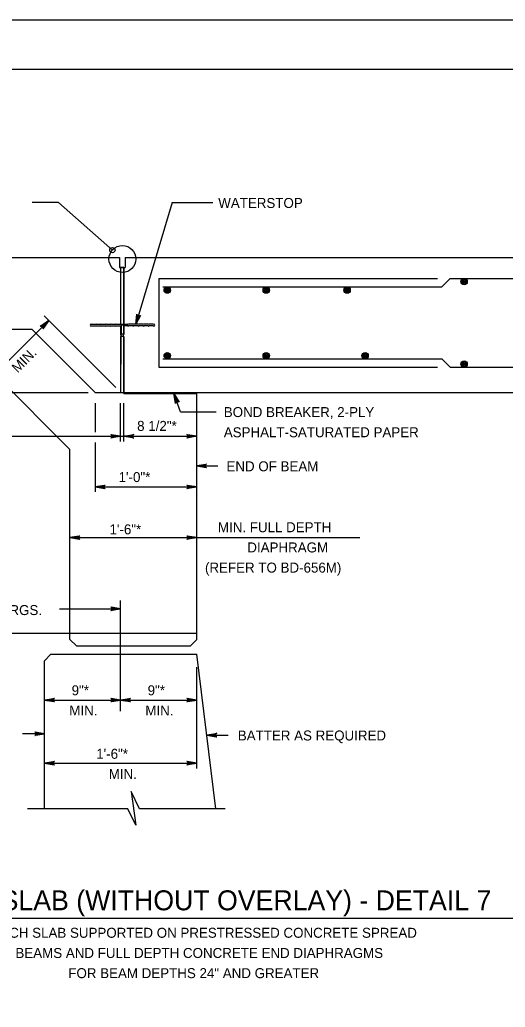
# Model space of a CAD drawing. Extents: x 636530 to 644067, y 294168 to 299122.
# Drawn here: x 642549.3 to 642695.3, y 297435.5 to 297732.5 of the extents above; entities that cross this region are included whole.
import ezdxf

# ---------------------------------------------------------------- set-up
doc = ezdxf.new("R2010")
doc.units = 0
doc.layers.add('1', color=7, linetype='Continuous')
doc.layers.add('PLT-BNDY', color=7, linetype='Continuous')

msp = doc.modelspace()

# ---------------------------------------------------------------- linework, layer by layer
at = {"layer": '1'}
for p, q in [((643196.78, 297717.48), (642410.78, 297717.48)), ((642560.95, 297677.55), (642553.08, 297677.55)), ((642560.95, 297677.55), (642577.19, 297663.19)), ((642595.21, 297677.55), (642584.26, 297640.87)), ((642595.21, 297677.55), (642607.37, 297677.55)), ((642476.67, 297661), (642579.31, 297661)), ((642579.31, 297661), (642579.31, 297657.95)), ((642581.03, 297661), (642729.32, 297661)), ((642581.03, 297661), (642581.03, 297657.95)), ((642579.31, 297657.95), (642581.03, 297657.95)), ((642579.69, 297657.95), (642579.69, 297640.87)), ((642580.65, 297657.95), (642580.65, 297640.87)), ((642591.16, 297654.65), (642591.16, 297627.98)), ((642591.16, 297654.65), (642674.98, 297654.65)), ((642676.25, 297652.11), (642678.79, 297654.65)), ((642678.79, 297654.65), (642729.32, 297654.65)), ((642592.38, 297652.11), (642676.25, 297652.11)), ((642558.04, 297642.01), (642541.87, 297625.85)), ((642578.21, 297621.84), (642556.65, 297643.4)), ((642564.45, 297603.27), (642527.05, 297640.67)), ((642528.31, 297639.41), (642553.02, 297639.41)), ((642572.07, 297620.36), (642553.02, 297639.41)), ((642570.74, 297641.02), (642570.51, 297640.62)), ((642570.51, 297640.62), (642570.74, 297640.22)), ((642570.74, 297641.02), (642570.82, 297640.87)), ((642570.82, 297640.37), (642570.74, 297640.22)), ((642570.82, 297640.87), (642572.18, 297640.87)), ((642570.82, 297640.37), (642572.18, 297640.37)), ((642572.26, 297641.02), (642572.18, 297640.87)), ((642572.18, 297640.37), (642572.26, 297640.22)), ((642572.26, 297641.02), (642572.35, 297640.87)), ((642572.35, 297640.37), (642572.26, 297640.22)), ((642572.35, 297640.87), (642573.7, 297640.87)), ((642572.35, 297640.37), (642573.7, 297640.37)), ((642573.79, 297641.02), (642573.7, 297640.87)), ((642573.7, 297640.37), (642573.79, 297640.22)), ((642573.79, 297641.02), (642573.87, 297640.87)), ((642573.87, 297640.37), (642573.79, 297640.22)), ((642573.87, 297640.87), (642575.23, 297640.87)), ((642573.87, 297640.37), (642575.23, 297640.37)), ((642575.31, 297641.02), (642575.23, 297640.87)), ((642575.23, 297640.37), (642575.31, 297640.22)), ((642575.31, 297641.02), (642575.39, 297640.87)), ((642575.39, 297640.37), (642575.31, 297640.22)), ((642575.39, 297640.87), (642576.75, 297640.87)), ((642575.39, 297640.37), (642576.75, 297640.37)), ((642576.83, 297641.02), (642576.75, 297640.87)), ((642576.75, 297640.37), (642576.83, 297640.22)), ((642576.83, 297641.02), (642576.92, 297640.87)), ((642576.92, 297640.37), (642576.83, 297640.22)), ((642576.92, 297640.87), (642578.27, 297640.87)), ((642576.92, 297640.37), (642578.27, 297640.37)), ((642578.36, 297641.02), (642578.27, 297640.87)), ((642578.27, 297640.37), (642578.36, 297640.22)), ((642578.36, 297641.02), (642578.44, 297640.87)), ((642578.44, 297640.37), (642578.36, 297640.22)), ((642578.44, 297640.87), (642581.89, 297640.87)), ((642578.44, 297640.37), (642579.69, 297640.37)), ((642579.69, 297640.37), (642579.69, 297637.96)), ((642579.84, 297640.67), (642580.5, 297640.67)), ((642579.84, 297640.67), (642579.84, 297637.96)), ((642580.5, 297640.67), (642580.5, 297637.96)), ((642580.65, 297640.37), (642580.65, 297637.96)), ((642581.89, 297640.37), (642580.65, 297640.37)), ((642581.97, 297641.02), (642581.89, 297640.87)), ((642581.89, 297640.37), (642581.97, 297640.22)), ((642581.97, 297641.02), (642582.06, 297640.87)), ((642582.06, 297640.37), (642581.97, 297640.22)), ((642583.41, 297640.87), (642582.06, 297640.87)), ((642583.41, 297640.37), (642582.06, 297640.37)), ((642583.5, 297641.02), (642583.41, 297640.87)), ((642583.41, 297640.37), (642583.5, 297640.22)), ((642583.5, 297641.02), (642583.58, 297640.87)), ((642583.58, 297640.37), (642583.5, 297640.22)), ((642584.94, 297640.87), (642583.58, 297640.87)), ((642584.94, 297640.37), (642583.58, 297640.37)), ((642585.02, 297641.02), (642584.94, 297640.87)), ((642584.94, 297640.37), (642585.02, 297640.22)), ((642585.02, 297641.02), (642585.11, 297640.87)), ((642585.11, 297640.37), (642585.02, 297640.22)), ((642586.46, 297640.87), (642585.11, 297640.87)), ((642586.46, 297640.37), (642585.11, 297640.37)), ((642586.55, 297641.02), (642586.46, 297640.87)), ((642586.46, 297640.37), (642586.55, 297640.22)), ((642586.55, 297641.02), (642586.63, 297640.87)), ((642586.63, 297640.37), (642586.55, 297640.22)), ((642587.99, 297640.87), (642586.63, 297640.87)), ((642587.99, 297640.37), (642586.63, 297640.37)), ((642588.07, 297641.02), (642587.99, 297640.87)), ((642587.99, 297640.37), (642588.07, 297640.22)), ((642588.07, 297641.02), (642588.15, 297640.87)), ((642588.15, 297640.37), (642588.07, 297640.22)), ((642589.51, 297640.87), (642588.15, 297640.87)), ((642589.51, 297640.37), (642588.15, 297640.37)), ((642589.59, 297641.02), (642589.51, 297640.87)), ((642589.51, 297640.37), (642589.59, 297640.22)), ((642589.59, 297641.02), (642589.82, 297640.62)), ((642589.82, 297640.62), (642589.59, 297640.22)), ((642579.7, 297637.25), (642579.69, 297620.36)), ((642580.5, 297637.96), (642579.84, 297637.96)), ((642580.65, 297637.25), (642580.65, 297620.36)), ((642592.38, 297630.52), (642676.25, 297630.52)), ((642676.25, 297630.52), (642678.79, 297627.98)), ((642591.16, 297627.98), (642674.98, 297627.98)), ((642678.79, 297627.98), (642729.32, 297627.98)), ((642542.03, 297620.36), (642569.96, 297620.36)), ((642572.07, 297620.36), (642579.69, 297620.36)), ((642579.69, 297620.36), (642729.32, 297620.36)), ((642579.69, 297620.36), (642602.55, 297620.36)), ((642580.65, 297620.05), (642580.65, 297620.36)), ((642580.65, 297620.05), (642580.65, 297620.36)), ((642580.65, 297620.05), (642580.65, 297620.36)), ((642580.65, 297620.05), (642602.55, 297620.05)), ((642597.68, 297614.52), (642595.71, 297620.05)), ((642602.55, 297546.06), (642602.55, 297620.05)), ((642572.07, 297617.15), (642572.07, 297608.46)), ((642579.69, 297605.68), (642579.69, 297617.15)), ((642580.65, 297605.68), (642580.65, 297617.15)), ((642597.68, 297614.52), (642608.39, 297614.52)), ((642501.2, 297607.19), (642602.55, 297607.19)), ((642564.45, 297546.06), (642564.45, 297603.27)), ((642572.07, 297605.38), (642572.07, 297590.51)), ((642602.55, 297598.29), (642608.95, 297598.29)), ((642572.07, 297591.95), (642602.55, 297591.95)), ((642564.45, 297576.71), (642651.63, 297576.71)), ((642579.69, 297524.53), (642579.69, 297557.8)), ((642561.3, 297555.29), (642579.69, 297555.29)), ((642476.67, 297547.97), (642564.45, 297547.97)), ((642564.45, 297547.97), (642602.55, 297547.97)), ((642564.45, 297546.06), (642566.36, 297544.16)), ((642566.36, 297544.16), (642600.65, 297544.16)), ((642600.65, 297544.16), (642602.55, 297546.06)), ((642556.83, 297539.71), (642558.74, 297541.62)), ((642558.74, 297541.62), (642602.55, 297541.62)), ((642608.36, 297495.2), (642602.55, 297541.62)), ((642556.83, 297495.2), (642556.83, 297539.71)), ((642602.55, 297507.33), (642602.55, 297537.78)), ((642556.83, 297527.88), (642579.69, 297527.88)), ((642579.69, 297527.88), (642602.55, 297527.88)), ((642556.83, 297517.72), (642550.12, 297517.72)), ((642605.59, 297517.33), (642611.99, 297517.33)), ((642556.83, 297508.88), (642602.55, 297508.88)), ((642581.88, 297495.2), (642551.7, 297495.2)), ((642611.07, 297495.2), (642585.4, 297495.2)), ((642466.53, 297462.22), (642758.56, 297462.22))]:
    msp.add_line(p, q, dxfattribs=at)
for points in [[(642579.69, 297640.87), (642580.65, 297640.87), (642580.65, 297657.95), (642579.69, 297657.95)], [(642579.69, 297620.36), (642580.65, 297620.36), (642580.65, 297637.25), (642579.69, 297637.25)]]:
    msp.add_lwpolyline(points, close=True, dxfattribs=at)
for points in [[(642558.04, 297642.01), (642556.32, 297639.51), (642556.35, 297639.65), (642556.37, 297639.78), (642556.34, 297639.9), (642556.32, 297640.01), (642556.26, 297640.09), (642556.2, 297640.17), (642556.12, 297640.23), (642556.03, 297640.29), (642555.92, 297640.32), (642555.81, 297640.35), (642555.67, 297640.32), (642555.53, 297640.3), (642558.04, 297642.01), (642555.67, 297640.32), (642555.81, 297640.35), (642558.04, 297642.01), (642555.92, 297640.32), (642556.03, 297640.29), (642558.04, 297642.01), (642556.12, 297640.23), (642556.2, 297640.17), (642558.04, 297642.01), (642556.26, 297640.09), (642556.32, 297640.01), (642558.04, 297642.01), (642556.34, 297639.9), (642556.37, 297639.78), (642558.04, 297642.01), (642556.35, 297639.65)], [(642584.26, 297640.87), (642584.58, 297643.89), (642584.62, 297643.76), (642584.66, 297643.63), (642584.74, 297643.54), (642584.82, 297643.46), (642584.91, 297643.41), (642585, 297643.37), (642585.1, 297643.35), (642585.21, 297643.34), (642585.32, 297643.37), (642585.43, 297643.4), (642585.54, 297643.49), (642585.65, 297643.57), (642584.26, 297640.87), (642585.54, 297643.49), (642585.43, 297643.4), (642584.26, 297640.87), (642585.32, 297643.37), (642585.21, 297643.34), (642584.26, 297640.87), (642585.1, 297643.35), (642585, 297643.37), (642584.26, 297640.87), (642584.91, 297643.41), (642584.82, 297643.46), (642584.26, 297640.87), (642584.74, 297643.54), (642584.66, 297643.63), (642584.26, 297640.87), (642584.62, 297643.76)], [(642595.71, 297620.05), (642597.24, 297617.43), (642597.01, 297617.59), (642596.78, 297617.64), (642596.58, 297617.6), (642596.41, 297617.5), (642596.26, 297617.32), (642596.18, 297617.05), (642595.71, 297620.05), (642596.26, 297617.32), (642596.41, 297617.5), (642595.71, 297620.05), (642596.58, 297617.6), (642596.78, 297617.64), (642595.71, 297620.05), (642597.01, 297617.59)], [(642579.69, 297607.19), (642576.71, 297606.63), (642576.83, 297606.71), (642576.94, 297606.79), (642577, 297606.89), (642577.06, 297606.99), (642577.08, 297607.09), (642577.09, 297607.19), (642577.08, 297607.29), (642577.06, 297607.39), (642577, 297607.49), (642576.94, 297607.59), (642576.83, 297607.67), (642576.71, 297607.75), (642579.69, 297607.19), (642576.83, 297607.67), (642576.94, 297607.59), (642579.69, 297607.19), (642577, 297607.49), (642577.06, 297607.39), (642579.69, 297607.19), (642577.08, 297607.29), (642577.09, 297607.19), (642579.69, 297607.19), (642577.08, 297607.09), (642577.06, 297606.99), (642579.69, 297607.19), (642577, 297606.89), (642576.94, 297606.79), (642579.69, 297607.19), (642576.83, 297606.71)], [(642580.65, 297607.19), (642583.63, 297607.75), (642583.4, 297607.59), (642583.28, 297607.39), (642583.25, 297607.19), (642583.28, 297606.99), (642583.4, 297606.79), (642583.63, 297606.63), (642580.65, 297607.19), (642583.4, 297606.79), (642583.28, 297606.99), (642580.65, 297607.19), (642583.25, 297607.19), (642583.28, 297607.39), (642580.65, 297607.19), (642583.4, 297607.59)], [(642602.55, 297607.19), (642599.57, 297606.63), (642599.8, 297606.79), (642599.92, 297606.99), (642599.95, 297607.19), (642599.92, 297607.39), (642599.8, 297607.59), (642599.57, 297607.75), (642602.55, 297607.19), (642599.8, 297607.59), (642599.92, 297607.39), (642602.55, 297607.19), (642599.95, 297607.19), (642599.92, 297606.99), (642602.55, 297607.19), (642599.8, 297606.79)], [(642602.55, 297598.29), (642605.54, 297598.85), (642605.42, 297598.77), (642605.31, 297598.69), (642605.25, 297598.59), (642605.19, 297598.49), (642605.17, 297598.39), (642605.15, 297598.29), (642605.17, 297598.19), (642605.19, 297598.09), (642605.25, 297597.99), (642605.31, 297597.89), (642605.42, 297597.81), (642605.54, 297597.73), (642602.55, 297598.29), (642605.42, 297597.81), (642605.31, 297597.89), (642602.55, 297598.29), (642605.25, 297597.99), (642605.19, 297598.09), (642602.55, 297598.29), (642605.17, 297598.19), (642605.15, 297598.29), (642602.55, 297598.29), (642605.17, 297598.39), (642605.19, 297598.49), (642602.55, 297598.29), (642605.25, 297598.59), (642605.31, 297598.69), (642602.55, 297598.29), (642605.42, 297598.77)], [(642572.07, 297591.95), (642575.06, 297592.51), (642574.94, 297592.43), (642574.83, 297592.35), (642574.77, 297592.25), (642574.71, 297592.15), (642574.69, 297592.05), (642574.67, 297591.95), (642574.69, 297591.85), (642574.71, 297591.75), (642574.77, 297591.65), (642574.83, 297591.55), (642574.94, 297591.47), (642575.06, 297591.39), (642572.07, 297591.95), (642574.94, 297591.47), (642574.83, 297591.55), (642572.07, 297591.95), (642574.77, 297591.65), (642574.71, 297591.75), (642572.07, 297591.95), (642574.69, 297591.85), (642574.67, 297591.95), (642572.07, 297591.95), (642574.69, 297592.05), (642574.71, 297592.15), (642572.07, 297591.95), (642574.77, 297592.25), (642574.83, 297592.35), (642572.07, 297591.95), (642574.94, 297592.43)], [(642602.55, 297591.95), (642599.57, 297591.39), (642599.69, 297591.47), (642599.8, 297591.55), (642599.86, 297591.65), (642599.92, 297591.75), (642599.94, 297591.85), (642599.95, 297591.95), (642599.94, 297592.05), (642599.92, 297592.15), (642599.86, 297592.25), (642599.8, 297592.35), (642599.69, 297592.43), (642599.57, 297592.51), (642602.55, 297591.95), (642599.69, 297592.43), (642599.8, 297592.35), (642602.55, 297591.95), (642599.86, 297592.25), (642599.92, 297592.15), (642602.55, 297591.95), (642599.94, 297592.05), (642599.95, 297591.95), (642602.55, 297591.95), (642599.94, 297591.85), (642599.92, 297591.75), (642602.55, 297591.95), (642599.86, 297591.65), (642599.8, 297591.55), (642602.55, 297591.95), (642599.69, 297591.47)], [(642564.45, 297576.71), (642567.44, 297577.27), (642567.32, 297577.19), (642567.21, 297577.11), (642567.15, 297577.01), (642567.09, 297576.91), (642567.07, 297576.81), (642567.05, 297576.71), (642567.07, 297576.61), (642567.09, 297576.51), (642567.15, 297576.41), (642567.21, 297576.31), (642567.32, 297576.23), (642567.44, 297576.15), (642564.45, 297576.71), (642567.32, 297576.23), (642567.21, 297576.31), (642564.45, 297576.71), (642567.15, 297576.41), (642567.09, 297576.51), (642564.45, 297576.71), (642567.07, 297576.61), (642567.05, 297576.71), (642564.45, 297576.71), (642567.07, 297576.81), (642567.09, 297576.91), (642564.45, 297576.71), (642567.15, 297577.01), (642567.21, 297577.11), (642564.45, 297576.71), (642567.32, 297577.19)], [(642602.55, 297576.71), (642599.57, 297576.15), (642599.69, 297576.23), (642599.8, 297576.31), (642599.86, 297576.41), (642599.92, 297576.51), (642599.94, 297576.61), (642599.95, 297576.71), (642599.94, 297576.81), (642599.92, 297576.91), (642599.86, 297577.01), (642599.8, 297577.11), (642599.69, 297577.19), (642599.57, 297577.27), (642602.55, 297576.71), (642599.69, 297577.19), (642599.8, 297577.11), (642602.55, 297576.71), (642599.86, 297577.01), (642599.92, 297576.91), (642602.55, 297576.71), (642599.94, 297576.81), (642599.95, 297576.71), (642602.55, 297576.71), (642599.94, 297576.61), (642599.92, 297576.51), (642602.55, 297576.71), (642599.86, 297576.41), (642599.8, 297576.31), (642602.55, 297576.71), (642599.69, 297576.23)], [(642579.69, 297555.29), (642576.71, 297554.73), (642576.83, 297554.81), (642576.94, 297554.89), (642577, 297554.99), (642577.06, 297555.09), (642577.08, 297555.19), (642577.09, 297555.29), (642577.08, 297555.39), (642577.06, 297555.49), (642577, 297555.59), (642576.94, 297555.69), (642576.83, 297555.77), (642576.71, 297555.85), (642579.69, 297555.29), (642576.83, 297555.77), (642576.94, 297555.69), (642579.69, 297555.29), (642577, 297555.59), (642577.06, 297555.49), (642579.69, 297555.29), (642577.08, 297555.39), (642577.09, 297555.29), (642579.69, 297555.29), (642577.08, 297555.19), (642577.06, 297555.09), (642579.69, 297555.29), (642577, 297554.99), (642576.94, 297554.89), (642579.69, 297555.29), (642576.83, 297554.81)], [(642556.83, 297527.88), (642559.82, 297528.44), (642559.7, 297528.36), (642559.59, 297528.28), (642559.53, 297528.18), (642559.47, 297528.08), (642559.45, 297527.98), (642559.43, 297527.88), (642559.45, 297527.78), (642559.47, 297527.68), (642559.53, 297527.58), (642559.59, 297527.48), (642559.7, 297527.4), (642559.82, 297527.32), (642556.83, 297527.88), (642559.7, 297527.4), (642559.59, 297527.48), (642556.83, 297527.88), (642559.53, 297527.58), (642559.47, 297527.68), (642556.83, 297527.88), (642559.45, 297527.78), (642559.43, 297527.88), (642556.83, 297527.88), (642559.45, 297527.98), (642559.47, 297528.08), (642556.83, 297527.88), (642559.53, 297528.18), (642559.59, 297528.28), (642556.83, 297527.88), (642559.7, 297528.36)], [(642579.69, 297527.88), (642576.71, 297527.32), (642576.83, 297527.4), (642576.94, 297527.48), (642577, 297527.58), (642577.06, 297527.68), (642577.08, 297527.78), (642577.09, 297527.88), (642577.08, 297527.98), (642577.06, 297528.08), (642577, 297528.18), (642576.94, 297528.28), (642576.83, 297528.36), (642576.71, 297528.44), (642579.69, 297527.88), (642576.83, 297528.36), (642576.94, 297528.28), (642579.69, 297527.88), (642577, 297528.18), (642577.06, 297528.08), (642579.69, 297527.88), (642577.08, 297527.98), (642577.09, 297527.88), (642579.69, 297527.88), (642577.08, 297527.78), (642577.06, 297527.68), (642579.69, 297527.88), (642577, 297527.58), (642576.94, 297527.48), (642579.69, 297527.88), (642576.83, 297527.4)], [(642579.69, 297527.88), (642582.68, 297528.44), (642582.56, 297528.36), (642582.45, 297528.28), (642582.39, 297528.18), (642582.33, 297528.08), (642582.31, 297527.98), (642582.29, 297527.88), (642582.31, 297527.78), (642582.33, 297527.68), (642582.39, 297527.58), (642582.45, 297527.48), (642582.56, 297527.4), (642582.68, 297527.32), (642579.69, 297527.88), (642582.56, 297527.4), (642582.45, 297527.48), (642579.69, 297527.88), (642582.39, 297527.58), (642582.33, 297527.68), (642579.69, 297527.88), (642582.31, 297527.78), (642582.29, 297527.88), (642579.69, 297527.88), (642582.31, 297527.98), (642582.33, 297528.08), (642579.69, 297527.88), (642582.39, 297528.18), (642582.45, 297528.28), (642579.69, 297527.88), (642582.56, 297528.36)], [(642602.55, 297527.88), (642599.57, 297527.32), (642599.69, 297527.4), (642599.8, 297527.48), (642599.86, 297527.58), (642599.92, 297527.68), (642599.94, 297527.78), (642599.95, 297527.88), (642599.94, 297527.98), (642599.92, 297528.08), (642599.86, 297528.18), (642599.8, 297528.28), (642599.69, 297528.36), (642599.57, 297528.44), (642602.55, 297527.88), (642599.69, 297528.36), (642599.8, 297528.28), (642602.55, 297527.88), (642599.86, 297528.18), (642599.92, 297528.08), (642602.55, 297527.88), (642599.94, 297527.98), (642599.95, 297527.88), (642602.55, 297527.88), (642599.94, 297527.78), (642599.92, 297527.68), (642602.55, 297527.88), (642599.86, 297527.58), (642599.8, 297527.48), (642602.55, 297527.88), (642599.69, 297527.4)], [(642556.83, 297517.72), (642553.85, 297517.16), (642553.97, 297517.24), (642554.08, 297517.32), (642554.14, 297517.42), (642554.2, 297517.52), (642554.22, 297517.62), (642554.23, 297517.72), (642554.22, 297517.82), (642554.2, 297517.92), (642554.14, 297518.02), (642554.08, 297518.12), (642553.97, 297518.2), (642553.85, 297518.28), (642556.83, 297517.72), (642553.97, 297518.2), (642554.08, 297518.12), (642556.83, 297517.72), (642554.14, 297518.02), (642554.2, 297517.92), (642556.83, 297517.72), (642554.22, 297517.82), (642554.23, 297517.72), (642556.83, 297517.72), (642554.22, 297517.62), (642554.2, 297517.52), (642556.83, 297517.72), (642554.14, 297517.42), (642554.08, 297517.32), (642556.83, 297517.72), (642553.97, 297517.24)], [(642605.59, 297517.33), (642608.57, 297517.89), (642608.46, 297517.81), (642608.34, 297517.73), (642608.28, 297517.63), (642608.22, 297517.53), (642608.21, 297517.43), (642608.19, 297517.33), (642608.21, 297517.23), (642608.22, 297517.13), (642608.28, 297517.03), (642608.34, 297516.93), (642608.46, 297516.85), (642608.57, 297516.77), (642605.59, 297517.33), (642608.46, 297516.85), (642608.34, 297516.93), (642605.59, 297517.33), (642608.28, 297517.03), (642608.22, 297517.13), (642605.59, 297517.33), (642608.21, 297517.23), (642608.19, 297517.33), (642605.59, 297517.33), (642608.21, 297517.43), (642608.22, 297517.53), (642605.59, 297517.33), (642608.28, 297517.63), (642608.34, 297517.73), (642605.59, 297517.33), (642608.46, 297517.81)], [(642556.83, 297508.88), (642559.82, 297509.44), (642559.7, 297509.36), (642559.59, 297509.28), (642559.53, 297509.18), (642559.47, 297509.08), (642559.45, 297508.98), (642559.43, 297508.88), (642559.45, 297508.78), (642559.47, 297508.68), (642559.53, 297508.58), (642559.59, 297508.48), (642559.7, 297508.4), (642559.82, 297508.32), (642556.83, 297508.88), (642559.7, 297508.4), (642559.59, 297508.48), (642556.83, 297508.88), (642559.53, 297508.58), (642559.47, 297508.68), (642556.83, 297508.88), (642559.45, 297508.78), (642559.43, 297508.88), (642556.83, 297508.88), (642559.45, 297508.98), (642559.47, 297509.08), (642556.83, 297508.88), (642559.53, 297509.18), (642559.59, 297509.28), (642556.83, 297508.88), (642559.7, 297509.36)], [(642602.55, 297508.88), (642599.57, 297508.32), (642599.69, 297508.4), (642599.8, 297508.48), (642599.86, 297508.58), (642599.92, 297508.68), (642599.94, 297508.78), (642599.95, 297508.88), (642599.94, 297508.98), (642599.92, 297509.08), (642599.86, 297509.18), (642599.8, 297509.28), (642599.69, 297509.36), (642599.57, 297509.44), (642602.55, 297508.88), (642599.69, 297509.36), (642599.8, 297509.28), (642602.55, 297508.88), (642599.86, 297509.18), (642599.92, 297509.08), (642602.55, 297508.88), (642599.94, 297508.98), (642599.95, 297508.88), (642602.55, 297508.88), (642599.94, 297508.78), (642599.92, 297508.68), (642602.55, 297508.88), (642599.86, 297508.58), (642599.8, 297508.48), (642602.55, 297508.88), (642599.69, 297508.4)], [(642585.4, 297495.2), (642582.86, 297500.38), (642584.24, 297490.23), (642581.88, 297495.2)]]:
    msp.add_lwpolyline(points, dxfattribs=at)
for centre, radius in [((642580.23, 297660.51), 4.05), ((642577.19, 297663.19), 0.799), ((642682.99, 297653.7), 0.952), ((642682.99, 297653.7), 0.714), ((642682.99, 297653.7), 0.476), ((642682.99, 297653.7), 0.238), ((642593.7, 297651.16), 0.952), ((642593.7, 297651.16), 0.714), ((642593.7, 297651.16), 0.476), ((642593.7, 297651.16), 0.238), ((642623.46, 297651.16), 0.952), ((642623.46, 297651.16), 0.714), ((642623.46, 297651.16), 0.476), ((642623.46, 297651.16), 0.238), ((642647.79, 297651.16), 0.952), ((642647.79, 297651.16), 0.714), ((642647.79, 297651.16), 0.476), ((642647.79, 297651.16), 0.238), ((642593.7, 297631.47), 0.952), ((642593.7, 297631.47), 0.714), ((642593.7, 297631.47), 0.476), ((642593.7, 297631.47), 0.238), ((642623.46, 297631.47), 0.952), ((642623.46, 297631.47), 0.714), ((642623.46, 297631.47), 0.476), ((642623.46, 297631.47), 0.238), ((642653.22, 297631.47), 0.952), ((642653.22, 297631.47), 0.714), ((642653.22, 297631.47), 0.476), ((642653.22, 297631.47), 0.238), ((642682.99, 297628.93), 0.952), ((642682.99, 297628.93), 0.714), ((642682.99, 297628.93), 0.476), ((642682.99, 297628.93), 0.238)]:
    msp.add_circle(centre, radius, dxfattribs=at)
msp.add_ellipse((642580.17, 297637.96), major_axis=(0, 0.641), ratio=0.75, start_param=1.570796, end_param=4.712389, dxfattribs=at)
at = {"layer": 'PLT-BNDY'}
msp.add_lwpolyline([(642370.78, 297732.48), (643211.78, 297732.48), (643211.78, 297138.48), (642370.78, 297138.48)], close=True, dxfattribs=at)

# ---------------------------------------------------------------- texts
at = {"layer": '1'}
for s, height, p in [('WATERSTOP', 3, (642609.04, 297675.87)), ('BOND BREAKER, 2-PLY ', 3, (642610.71, 297612.98)), ('8 1/2"*', 3, (642584.65, 297608.82)), ('ASPHALT-SATURATED PAPER', 3, (642610.71, 297606.91)), ('END OF BEAM', 3, (642611.51, 297596.67)), ('1\'-0"*', 3, (642579.07, 297593.43)), ('1\'-6"*', 3, (642576.34, 297577.71)), ('MIN. FULL DEPTH', 3, (642608.94, 297578.34)), ('DIAPHRAGM', 3, (642617.78, 297572.27)), ('(REFER TO BD-656M)', 3, (642605.05, 297566.2)), ('L BRGS.', 3, (642540.22, 297553.43)), ('9"*', 3, (642564.95, 297529.3)), ('9"*', 3, (642587.81, 297529.3)), ('MIN.', 3, (642564.24, 297523.23)), ('MIN.', 3, (642587.1, 297523.23)), ('BATTER AS REQUIRED', 3, (642614.92, 297515.71)), ('1\'-6"*', 3, (642572.35, 297510.2)), ('MIN.', 3, (642576.11, 297504.12)), ('TYPE 1 APPROACH SLAB (WITHOUT OVERLAY) - DETAIL 7', 6, (642466.46, 297464.64)), ('APPROACH SLAB SUPPORTED ON PRESTRESSED CONCRETE SPREAD', 3, (642529.45, 297456.37)), ('BOX BEAMS AND FULL DEPTH CONCRETE END DIAPHRAGMS', 3, (642538.46, 297450.3)), ('FOR BEAM DEPTHS 24" AND GREATER', 3, (642563.95, 297444.23))]:
    msp.add_text(s, height=height, dxfattribs=at).set_placement(p)
msp.add_text('MIN.', height=3, rotation=45, dxfattribs=at).set_placement((642548.72, 297626.09))

doc.saveas('drawing.dxf')
